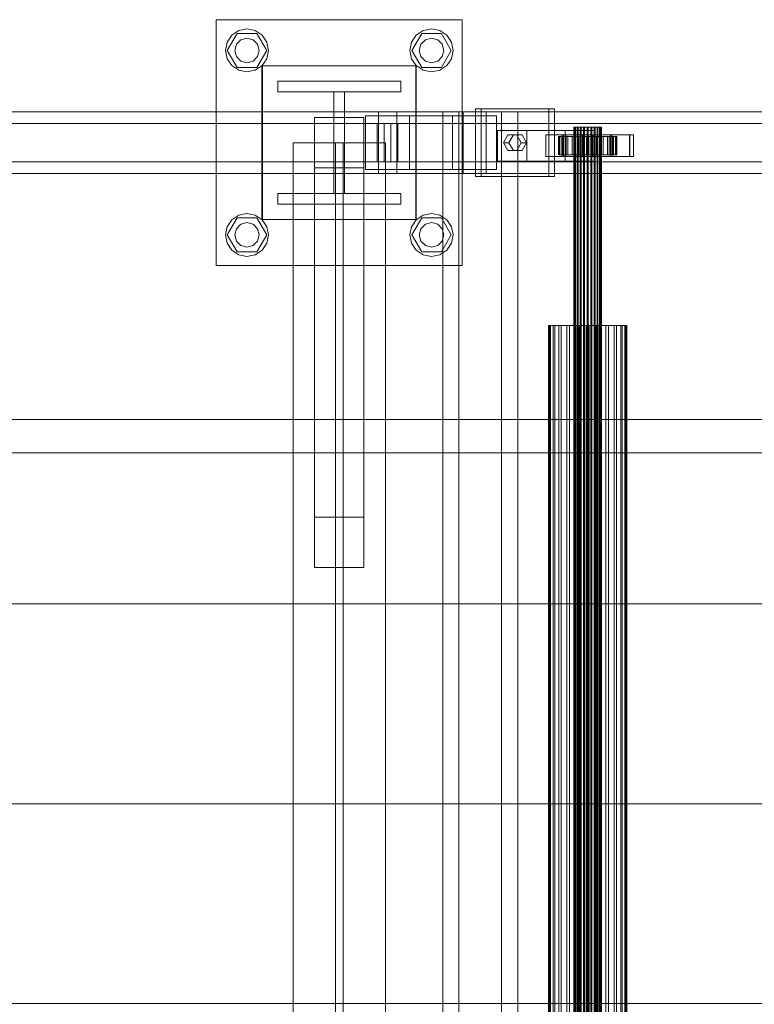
# Model space of a CAD drawing. Header units: millimetres. Extents: x -2233 to 65662, y -50530 to 6847.
# Tile 423 of 656: x 21397 to 21875, y -18130 to -17490. Entities that reach past the tile are written whole.
import ezdxf

# ---------------------------------------------------------------- set-up
doc = ezdxf.new("R2010")
doc.units = ezdxf.units.MM
doc.layers.add('superior_C02', color=7, linetype='Continuous', lineweight=0)

msp = doc.modelspace()

# ---------------------------------------------------------------- linework, layer by layer
at = {"layer": 'superior_C02'}
for p, q in [((21524.794, -17650), (21524.794, -17490)), ((21524.794, -17490), (21684.794, -17490)), ((21684.794, -17490), (21684.794, -17650)), ((21534.894, -17500.101), (21539.436, -17497.066)), ((21539.436, -17497.066), (21544.794, -17496)), ((21544.794, -17496), (21550.151, -17497.066)), ((21550.151, -17497.066), (21554.693, -17500.101)), ((21654.894, -17500.101), (21659.436, -17497.066)), ((21659.436, -17497.066), (21664.794, -17496)), ((21664.794, -17496), (21670.151, -17497.066)), ((21670.151, -17497.066), (21674.693, -17500.101)), ((21530.794, -17510), (21531.86, -17504.642)), ((21531.86, -17504.642), (21534.894, -17500.101)), ((21531.994, -17510), (21538.394, -17498.915)), ((21537.866, -17506), (21540.794, -17503.072)), ((21538.394, -17498.915), (21551.194, -17498.915)), ((21540.794, -17503.072), (21544.794, -17502)), ((21544.794, -17502), (21548.794, -17503.072)), ((21548.794, -17503.072), (21551.722, -17506)), ((21551.194, -17498.915), (21557.594, -17510)), ((21554.693, -17500.101), (21557.728, -17504.642)), ((21557.728, -17504.642), (21558.794, -17510)), ((21650.794, -17510), (21651.86, -17504.642)), ((21651.86, -17504.642), (21654.894, -17500.101)), ((21651.994, -17510), (21658.394, -17498.915)), ((21657.866, -17506), (21660.794, -17503.072)), ((21658.394, -17498.915), (21671.194, -17498.915)), ((21660.794, -17503.072), (21664.794, -17502)), ((21664.794, -17502), (21668.794, -17503.072)), ((21668.794, -17503.072), (21671.722, -17506)), ((21671.194, -17498.915), (21677.594, -17510)), ((21674.693, -17500.101), (21677.728, -17504.642)), ((21677.728, -17504.642), (21678.794, -17510)), ((21531.86, -17515.358), (21530.794, -17510)), ((21538.394, -17521.085), (21531.994, -17510)), ((21536.794, -17510), (21537.866, -17506)), ((21537.866, -17514), (21536.794, -17510)), ((21557.594, -17510), (21551.194, -17521.085)), ((21551.722, -17506), (21552.794, -17510)), ((21552.794, -17510), (21551.722, -17514)), ((21558.794, -17510), (21557.728, -17515.358)), ((21651.86, -17515.358), (21650.794, -17510)), ((21658.394, -17521.085), (21651.994, -17510)), ((21656.794, -17510), (21657.866, -17506)), ((21657.866, -17514), (21656.794, -17510)), ((21677.594, -17510), (21671.194, -17521.085)), ((21671.722, -17506), (21672.794, -17510)), ((21672.794, -17510), (21671.722, -17514)), ((21678.794, -17510), (21677.728, -17515.358)), ((21534.894, -17519.899), (21531.86, -17515.358)), ((21540.794, -17516.928), (21537.866, -17514)), ((21544.794, -17518), (21540.794, -17516.928)), ((21548.794, -17516.928), (21544.794, -17518)), ((21551.722, -17514), (21548.794, -17516.928)), ((21557.728, -17515.358), (21554.693, -17519.899)), ((21654.894, -17519.899), (21651.86, -17515.358)), ((21660.794, -17516.928), (21657.866, -17514)), ((21664.794, -17518), (21660.794, -17516.928)), ((21668.794, -17516.928), (21664.794, -17518)), ((21671.722, -17514), (21668.794, -17516.928)), ((21677.728, -17515.358), (21674.693, -17519.899)), ((21539.436, -17522.934), (21534.894, -17519.899)), ((21551.194, -17521.085), (21538.394, -17521.085)), ((21544.794, -17524), (21539.436, -17522.934)), ((21550.151, -17522.934), (21544.794, -17524)), ((21554.693, -17519.899), (21550.151, -17522.934)), ((21554.496, -17620), (21554.496, -17520)), ((21554.496, -17520), (21654.496, -17520)), ((21554.794, -17620), (21554.794, -17520)), ((21554.794, -17520), (21654.794, -17520)), ((21654.496, -17520), (21654.496, -17620)), ((21654.794, -17520), (21654.794, -17620)), ((21659.436, -17522.934), (21654.894, -17519.899)), ((21671.194, -17521.085), (21658.394, -17521.085)), ((21664.794, -17524), (21659.436, -17522.934)), ((21670.151, -17522.934), (21664.794, -17524)), ((21674.693, -17519.899), (21670.151, -17522.934)), ((21564.794, -17537), (21564.794, -17530)), ((21564.794, -17530), (21644.794, -17530)), ((21644.794, -17530), (21644.794, -17537)), ((21644.794, -17537), (21564.794, -17537)), ((21601.294, -17603), (21601.294, -17537)), ((21601.294, -17537), (21608.294, -17537)), ((21608.294, -17537), (21608.294, -17603)), ((21741.164, -17548), (21693.437, -17548)), ((21693.437, -17548), (21693.437, -17592)), ((21697.013, -17548), (21693.437, -17548)), ((21697.013, -17592), (21697.013, -17548)), ((21697.013, -17548), (21744.741, -17548)), ((21741.164, -17592), (21741.164, -17548)), ((21741.164, -17548), (21744.741, -17548)), ((21744.741, -17548), (21744.741, -17592)), ((21630.207, -17550), (20484.747, -17550)), ((20496.669, -17550), (21642.129, -17550)), ((21685.346, -17550), (20539.887, -17550)), ((20554.789, -17550), (21700.249, -17550)), ((21588.794, -17586.358), (21588.794, -17553.642)), ((21588.794, -17553.642), (21620.794, -17553.642)), ((21588.794, -17553.642), (21588.794, -17813.642)), ((21620.794, -17553.642), (21620.794, -17586.358)), ((21620.794, -17813.642), (21620.794, -17553.642)), ((21650.486, -17552.5), (21621.85, -17552.5)), ((21621.85, -17552.5), (21621.85, -17587.5)), ((21678.479, -17552.5), (21621.85, -17552.5)), ((21630.207, -17550), (21630.207, -17590)), ((21642.129, -17550), (21630.207, -17550)), ((22775.666, -17550), (21630.207, -17550)), ((21642.129, -17590), (21642.129, -17550)), ((21642.129, -17550), (22787.589, -17550)), ((21650.486, -17587.5), (21650.486, -17552.5)), ((21650.486, -17552.5), (21707.116, -17552.5)), ((21710.398, -17550), (21672.216, -17550)), ((21672.216, -17550), (21672.216, -18450)), ((21682.648, -17550), (21672.216, -17550)), ((21678.479, -17587.5), (21678.479, -17552.5)), ((21678.479, -17552.5), (21707.116, -17552.5)), ((21682.648, -18450), (21682.648, -17550)), ((21682.648, -17550), (21720.83, -17550)), ((21685.346, -17550), (21685.346, -17590)), ((21700.249, -17550), (21685.346, -17550)), ((22830.806, -17550), (21685.346, -17550)), ((21700.249, -17590), (21700.249, -17550)), ((21700.249, -17550), (22845.709, -17550)), ((21707.116, -17552.5), (21707.116, -17587.5)), ((21710.398, -18450), (21710.398, -17550)), ((21710.398, -17550), (21720.83, -17550)), ((21720.83, -17550), (21720.83, -18450)), ((21629.513, -17557.5), (20540.683, -17557.5)), ((20553.993, -17557.5), (21642.823, -17557.5)), ((21629.513, -17557.5), (21629.513, -17582.5)), ((21642.823, -17557.5), (21629.513, -17557.5)), ((21633.991, -17557.5), (21638.344, -17557.5)), ((21633.991, -17582.5), (21633.991, -17557.5)), ((22836.081, -17557.5), (21633.991, -17557.5)), ((21638.344, -17557.5), (21638.344, -17582.5)), ((21638.344, -17557.5), (22840.434, -17557.5)), ((21642.823, -17582.5), (21642.823, -17557.5)), ((21726.846, -17562), (21707.755, -17562)), ((21707.755, -17562), (21707.755, -17582)), ((21751.731, -17562), (21707.755, -17562)), ((21726.846, -17582), (21726.846, -17562)), ((21726.846, -17562), (21770.822, -17562)), ((21751.731, -17582), (21751.731, -17562)), ((21751.731, -17562), (21770.822, -17562)), ((21757.562, -17560), (21757.351, -17560)), ((21757.351, -17560), (21757.752, -17560)), ((21757.351, -18440), (21757.351, -17560)), ((21758.372, -17560), (21757.562, -17560)), ((21757.562, -18440), (21757.562, -17560)), ((21757.752, -17560), (21758.739, -17560)), ((21757.752, -18440), (21757.752, -17560)), ((21759.725, -17560), (21758.372, -17560)), ((21758.372, -18440), (21758.372, -17560)), ((21758.739, -17560), (21760.245, -17560)), ((21758.739, -18440), (21758.739, -17560)), ((21761.529, -17560), (21759.725, -17560)), ((21759.725, -18440), (21759.725, -17560)), ((21760.245, -17560), (21762.165, -17560)), ((21760.245, -18440), (21760.245, -17560)), ((21763.661, -17560), (21761.529, -17560)), ((21761.529, -18440), (21761.529, -17560)), ((21762.165, -17560), (21764.371, -17560)), ((21762.165, -18440), (21762.165, -17560)), ((21765.976, -17560), (21763.661, -17560)), ((21763.661, -18440), (21763.661, -17560)), ((21764.371, -17560), (21766.711, -17560)), ((21764.371, -18440), (21764.371, -17560)), ((21768.316, -17560), (21765.976, -17560)), ((21765.976, -18440), (21765.976, -17560)), ((21766.711, -17560), (21769.026, -17560)), ((21766.711, -18440), (21766.711, -17560)), ((21770.521, -17560), (21768.316, -17560)), ((21768.316, -18440), (21768.316, -17560)), ((21769.026, -17560), (21771.158, -17560)), ((21769.026, -18440), (21769.026, -17560)), ((21772.442, -17560), (21770.521, -17560)), ((21770.521, -18440), (21770.521, -17560)), ((21770.822, -17562), (21770.822, -17582)), ((21771.158, -17560), (21772.962, -17560)), ((21771.158, -18440), (21771.158, -17560)), ((21773.947, -17560), (21772.442, -17560)), ((21772.442, -18440), (21772.442, -17560)), ((21772.962, -17560), (21774.315, -17560)), ((21772.962, -18440), (21772.962, -17560)), ((21774.934, -17560), (21773.947, -17560)), ((21773.947, -18440), (21773.947, -17560)), ((21774.315, -17560), (21775.125, -17560)), ((21774.315, -18440), (21774.315, -17560)), ((21775.336, -17560), (21774.934, -17560)), ((21774.934, -17560), (21774.934, -18440)), ((21775.125, -17560), (21775.336, -17560)), ((21775.125, -18440), (21775.125, -17560)), ((21775.336, -18440), (21775.336, -17560)), ((21711.573, -17570), (21714.437, -17564.804)), ((21714.437, -17564.804), (21720.164, -17564.804)), ((21718.014, -17564.804), (21714.437, -17564.804)), ((21718.014, -17564.804), (21715.15, -17570)), ((21723.741, -17564.804), (21718.014, -17564.804)), ((21720.164, -17564.804), (21723.028, -17570)), ((21723.741, -17564.804), (21720.164, -17564.804)), ((21726.605, -17570), (21723.741, -17564.804)), ((21750.539, -17565), (21739.084, -17565)), ((21739.084, -17565), (21739.084, -17579)), ((21751.602, -17565), (21739.084, -17565)), ((21747.805, -17566), (21747.359, -17566)), ((21747.359, -17566), (21757.351, -17566)), ((21747.359, -17578), (21747.359, -17566)), ((21747.359, -17566), (21748.207, -17566)), ((21749.515, -17566), (21747.805, -17566)), ((21747.805, -17566), (21757.562, -17566)), ((21747.805, -17578), (21747.805, -17566)), ((21748.207, -17566), (21757.752, -17566)), ((21748.207, -17578), (21748.207, -17566)), ((21748.207, -17566), (21750.291, -17566)), ((21752.371, -17566), (21749.515, -17566)), ((21749.515, -17566), (21758.372, -17566)), ((21749.515, -17578), (21749.515, -17566)), ((21793.663, -17565), (21749.754, -17565)), ((21749.754, -17565), (21749.754, -17579)), ((21752.138, -17565), (21749.754, -17565)), ((21750.291, -17566), (21758.739, -17566)), ((21750.291, -17578), (21750.291, -17566)), ((21750.291, -17566), (21753.468, -17566)), ((21750.539, -17579), (21750.539, -17565)), ((21750.539, -17565), (21763.057, -17565)), ((21751.602, -17579), (21751.602, -17565)), ((21751.602, -17565), (21763.057, -17565)), ((21752.138, -17579), (21752.138, -17565)), ((21752.138, -17565), (21796.047, -17565)), ((21756.179, -17566), (21752.371, -17566)), ((21752.371, -17566), (21759.725, -17566)), ((21752.371, -17578), (21752.371, -17566)), ((21753.468, -17566), (21760.245, -17566)), ((21753.468, -17578), (21753.468, -17566)), ((21753.468, -17566), (21757.523, -17566)), ((21760.68, -17566), (21756.179, -17566)), ((21756.179, -17566), (21761.529, -17566)), ((21756.179, -17578), (21756.179, -17566)), ((21757.351, -17566), (21757.562, -17566)), ((21757.351, -17566), (21757.351, -17578)), ((21757.752, -17566), (21757.351, -17566)), ((21757.523, -17566), (21762.165, -17566)), ((21757.523, -17578), (21757.523, -17566)), ((21757.523, -17566), (21762.179, -17566)), ((21757.562, -17566), (21758.372, -17566)), ((21757.562, -17566), (21757.562, -17578)), ((21757.752, -17566), (21757.752, -17578)), ((21758.739, -17566), (21757.752, -17566)), ((21758.372, -17566), (21759.725, -17566)), ((21758.372, -17566), (21758.372, -17578)), ((21758.739, -17566), (21758.739, -17578)), ((21760.245, -17566), (21758.739, -17566)), ((21759.725, -17566), (21761.529, -17566)), ((21759.725, -17566), (21759.725, -17578)), ((21760.245, -17566), (21760.245, -17578)), ((21762.165, -17566), (21760.245, -17566)), ((21765.567, -17566), (21760.68, -17566)), ((21760.68, -17566), (21763.661, -17566)), ((21760.68, -17578), (21760.68, -17566)), ((21761.529, -17566), (21763.661, -17566)), ((21761.529, -17566), (21761.529, -17578)), ((21762.165, -17566), (21762.165, -17578)), ((21764.371, -17566), (21762.165, -17566)), ((21762.179, -17566), (21764.371, -17566)), ((21762.179, -17578), (21762.179, -17566)), ((21762.179, -17566), (21767.119, -17566)), ((21763.057, -17565), (21763.057, -17579)), ((21763.661, -17566), (21765.976, -17566)), ((21763.661, -17566), (21763.661, -17578)), ((21764.371, -17566), (21764.371, -17578)), ((21766.711, -17566), (21764.371, -17566)), ((21770.507, -17566), (21765.567, -17566)), ((21765.567, -17566), (21765.976, -17566)), ((21765.567, -17578), (21765.567, -17566)), ((21765.976, -17566), (21768.316, -17566)), ((21765.976, -17566), (21765.976, -17578)), ((21767.119, -17566), (21766.711, -17566)), ((21766.711, -17566), (21766.711, -17578)), ((21769.026, -17566), (21766.711, -17566)), ((21767.119, -17578), (21767.119, -17566)), ((21767.119, -17566), (21772.006, -17566)), ((21770.507, -17566), (21768.316, -17566)), ((21768.316, -17566), (21770.521, -17566)), ((21768.316, -17566), (21768.316, -17578)), ((21772.006, -17566), (21769.026, -17566)), ((21769.026, -17566), (21769.026, -17578)), ((21771.158, -17566), (21769.026, -17566)), ((21781.084, -17565), (21769.63, -17565)), ((21769.63, -17565), (21769.63, -17579)), ((21782.148, -17565), (21769.63, -17565)), ((21775.163, -17566), (21770.507, -17566)), ((21770.507, -17578), (21770.507, -17566)), ((21775.163, -17566), (21770.521, -17566)), ((21770.521, -17566), (21772.442, -17566)), ((21770.521, -17566), (21770.521, -17578)), ((21776.507, -17566), (21771.158, -17566)), ((21771.158, -17566), (21771.158, -17578)), ((21772.962, -17566), (21771.158, -17566)), ((21772.006, -17578), (21772.006, -17566)), ((21772.006, -17566), (21776.507, -17566)), ((21779.218, -17566), (21772.442, -17566)), ((21772.442, -17566), (21773.947, -17566)), ((21772.442, -17566), (21772.442, -17578)), ((21780.316, -17566), (21772.962, -17566)), ((21772.962, -17566), (21772.962, -17578)), ((21774.315, -17566), (21772.962, -17566)), ((21782.396, -17566), (21773.947, -17566)), ((21773.947, -17566), (21774.934, -17566)), ((21773.947, -17566), (21773.947, -17578)), ((21783.172, -17566), (21774.315, -17566)), ((21774.315, -17566), (21774.315, -17578)), ((21775.125, -17566), (21774.315, -17566)), ((21774.934, -17566), (21784.48, -17566)), ((21774.934, -17578), (21774.934, -17566)), ((21774.934, -17566), (21775.336, -17566)), ((21784.881, -17566), (21775.125, -17566)), ((21775.125, -17566), (21775.125, -17578)), ((21775.336, -17566), (21775.125, -17566)), ((21779.218, -17566), (21775.163, -17566)), ((21775.163, -17578), (21775.163, -17566)), ((21785.327, -17566), (21775.336, -17566)), ((21775.336, -17566), (21775.336, -17578)), ((21776.507, -17578), (21776.507, -17566)), ((21776.507, -17566), (21780.316, -17566)), ((21782.396, -17566), (21779.218, -17566)), ((21779.218, -17578), (21779.218, -17566)), ((21780.316, -17578), (21780.316, -17566)), ((21780.316, -17566), (21783.172, -17566)), ((21781.084, -17579), (21781.084, -17565)), ((21781.084, -17565), (21793.602, -17565)), ((21782.148, -17579), (21782.148, -17565)), ((21782.148, -17565), (21793.602, -17565)), ((21784.48, -17566), (21782.396, -17566)), ((21782.396, -17578), (21782.396, -17566)), ((21783.172, -17578), (21783.172, -17566)), ((21783.172, -17566), (21784.881, -17566)), ((21784.48, -17566), (21784.48, -17578)), ((21785.327, -17566), (21784.48, -17566)), ((21784.881, -17578), (21784.881, -17566)), ((21784.881, -17566), (21785.327, -17566)), ((21785.327, -17578), (21785.327, -17566)), ((21793.602, -17565), (21793.602, -17579)), ((21793.663, -17579), (21793.663, -17565)), ((21793.663, -17565), (21796.047, -17565)), ((21796.047, -17565), (21796.047, -17579)), ((21634.794, -17570), (21574.794, -17570)), ((21574.794, -17570), (21574.794, -18430)), ((21607.294, -17570), (21602.294, -17570)), ((21602.294, -17570), (21602.294, -18430)), ((21607.294, -18430), (21607.294, -17570)), ((21634.794, -18430), (21634.794, -17570)), ((21714.437, -17575.196), (21711.573, -17570)), ((21711.573, -17570), (21715.15, -17570)), ((21720.164, -17575.196), (21714.437, -17575.196)), ((21718.014, -17575.196), (21714.437, -17575.196)), ((21715.15, -17570), (21718.014, -17575.196)), ((21718.014, -17575.196), (21723.741, -17575.196)), ((21723.028, -17570), (21720.164, -17575.196)), ((21723.741, -17575.196), (21720.164, -17575.196)), ((21726.605, -17570), (21723.028, -17570)), ((21723.741, -17575.196), (21726.605, -17570)), ((21739.084, -17579), (21750.539, -17579)), ((21739.084, -17579), (21751.602, -17579)), ((21757.351, -17578), (21747.359, -17578)), ((21747.359, -17578), (21747.805, -17578)), ((21748.207, -17578), (21747.359, -17578)), ((21757.562, -17578), (21747.805, -17578)), ((21747.805, -17578), (21749.515, -17578)), ((21757.752, -17578), (21748.207, -17578)), ((21750.291, -17578), (21748.207, -17578)), ((21758.372, -17578), (21749.515, -17578)), ((21749.515, -17578), (21752.371, -17578)), ((21749.754, -17579), (21793.663, -17579)), ((21749.754, -17579), (21752.138, -17579)), ((21758.739, -17578), (21750.291, -17578)), ((21753.468, -17578), (21750.291, -17578)), ((21763.057, -17579), (21750.539, -17579)), ((21763.057, -17579), (21751.602, -17579)), ((21796.047, -17579), (21752.138, -17579)), ((21759.725, -17578), (21752.371, -17578)), ((21752.371, -17578), (21756.179, -17578)), ((21760.245, -17578), (21753.468, -17578)), ((21757.523, -17578), (21753.468, -17578)), ((21761.529, -17578), (21756.179, -17578)), ((21756.179, -17578), (21760.68, -17578)), ((21757.562, -17578), (21757.351, -17578)), ((21757.351, -17578), (21757.752, -17578)), ((21762.165, -17578), (21757.523, -17578)), ((21762.179, -17578), (21757.523, -17578)), ((21758.372, -17578), (21757.562, -17578)), ((21757.752, -17578), (21758.739, -17578)), ((21759.725, -17578), (21758.372, -17578)), ((21758.739, -17578), (21760.245, -17578)), ((21761.529, -17578), (21759.725, -17578)), ((21760.245, -17578), (21762.165, -17578)), ((21763.661, -17578), (21760.68, -17578)), ((21760.68, -17578), (21765.567, -17578)), ((21763.661, -17578), (21761.529, -17578)), ((21762.165, -17578), (21764.371, -17578)), ((21764.371, -17578), (21762.179, -17578)), ((21767.119, -17578), (21762.179, -17578)), ((21765.976, -17578), (21763.661, -17578)), ((21764.371, -17578), (21766.711, -17578)), ((21765.976, -17578), (21765.567, -17578)), ((21765.567, -17578), (21770.507, -17578)), ((21768.316, -17578), (21765.976, -17578)), ((21766.711, -17578), (21767.119, -17578)), ((21766.711, -17578), (21769.026, -17578)), ((21772.006, -17578), (21767.119, -17578)), ((21770.521, -17578), (21768.316, -17578)), ((21768.316, -17578), (21770.507, -17578)), ((21769.026, -17578), (21772.006, -17578)), ((21769.026, -17578), (21771.158, -17578)), ((21769.63, -17579), (21781.084, -17579)), ((21769.63, -17579), (21782.148, -17579)), ((21770.507, -17578), (21775.163, -17578)), ((21772.442, -17578), (21770.521, -17578)), ((21770.521, -17578), (21775.163, -17578)), ((21771.158, -17578), (21776.507, -17578)), ((21771.158, -17578), (21772.962, -17578)), ((21776.507, -17578), (21772.006, -17578)), ((21773.947, -17578), (21772.442, -17578)), ((21772.442, -17578), (21779.218, -17578)), ((21772.962, -17578), (21780.316, -17578)), ((21772.962, -17578), (21774.315, -17578)), ((21774.934, -17578), (21773.947, -17578)), ((21773.947, -17578), (21782.396, -17578)), ((21774.315, -17578), (21783.172, -17578)), ((21774.315, -17578), (21775.125, -17578)), ((21784.48, -17578), (21774.934, -17578)), ((21775.336, -17578), (21774.934, -17578)), ((21775.125, -17578), (21784.881, -17578)), ((21775.125, -17578), (21775.336, -17578)), ((21775.163, -17578), (21779.218, -17578)), ((21775.336, -17578), (21785.327, -17578)), ((21780.316, -17578), (21776.507, -17578)), ((21779.218, -17578), (21782.396, -17578)), ((21783.172, -17578), (21780.316, -17578)), ((21793.602, -17579), (21781.084, -17579)), ((21793.602, -17579), (21782.148, -17579)), ((21782.396, -17578), (21784.48, -17578)), ((21784.881, -17578), (21783.172, -17578)), ((21784.48, -17578), (21785.327, -17578)), ((21785.327, -17578), (21784.881, -17578)), ((21796.047, -17579), (21793.663, -17579)), ((20540.683, -17582.5), (21629.513, -17582.5)), ((20553.993, -17582.5), (21642.823, -17582.5)), ((21620.794, -17586.358), (21588.794, -17586.358)), ((21588.794, -17586.358), (21588.794, -17846.358)), ((21620.794, -17586.358), (21620.794, -17846.358)), ((21621.85, -17587.5), (21650.486, -17587.5)), ((21678.479, -17587.5), (21621.85, -17587.5)), ((21629.513, -17582.5), (21642.823, -17582.5)), ((21638.344, -17582.5), (21633.991, -17582.5)), ((21633.991, -17582.5), (22836.081, -17582.5)), ((21638.344, -17582.5), (22840.434, -17582.5)), ((21707.116, -17587.5), (21650.486, -17587.5)), ((21707.116, -17587.5), (21678.479, -17587.5)), ((21707.755, -17582), (21726.846, -17582)), ((21707.755, -17582), (21751.731, -17582)), ((21770.822, -17582), (21726.846, -17582)), ((21770.822, -17582), (21751.731, -17582)), ((20484.747, -17590), (21630.207, -17590)), ((20496.669, -17590), (21642.129, -17590)), ((20539.887, -17590), (21685.346, -17590)), ((20554.789, -17590), (21700.249, -17590)), ((21630.207, -17590), (21642.129, -17590)), ((21630.207, -17590), (22775.666, -17590)), ((21642.129, -17590), (22787.589, -17590)), ((21685.346, -17590), (21700.249, -17590)), ((21685.346, -17590), (22830.806, -17590)), ((21693.437, -17592), (21741.164, -17592)), ((21693.437, -17592), (21697.013, -17592)), ((21744.741, -17592), (21697.013, -17592)), ((21700.249, -17590), (22845.709, -17590)), ((21744.741, -17592), (21741.164, -17592)), ((21564.794, -17610), (21564.794, -17603)), ((21564.794, -17603), (21644.794, -17603)), ((21608.294, -17603), (21601.294, -17603)), ((21644.794, -17603), (21644.794, -17610)), ((21644.794, -17610), (21564.794, -17610)), ((21531.86, -17624.642), (21534.894, -17620.101)), ((21531.994, -17630), (21538.394, -17618.915)), ((21534.894, -17620.101), (21539.436, -17617.066)), ((21538.394, -17618.915), (21551.194, -17618.915)), ((21539.436, -17617.066), (21544.794, -17616)), ((21544.794, -17616), (21550.151, -17617.066)), ((21550.151, -17617.066), (21554.693, -17620.101)), ((21551.194, -17618.915), (21557.594, -17630)), ((21654.496, -17620), (21554.496, -17620)), ((21554.693, -17620.101), (21557.728, -17624.642)), ((21654.794, -17620), (21554.794, -17620)), ((21651.86, -17624.642), (21654.894, -17620.101)), ((21651.994, -17630), (21658.394, -17618.915)), ((21654.894, -17620.101), (21659.436, -17617.066)), ((21658.394, -17618.915), (21671.194, -17618.915)), ((21659.436, -17617.066), (21664.794, -17616)), ((21664.794, -17616), (21670.151, -17617.066)), ((21670.151, -17617.066), (21674.693, -17620.101)), ((21671.194, -17618.915), (21677.594, -17630)), ((21674.693, -17620.101), (21677.728, -17624.642)), ((21530.794, -17630), (21531.86, -17624.642)), ((21536.794, -17630), (21537.866, -17626)), ((21537.866, -17626), (21540.794, -17623.072)), ((21540.794, -17623.072), (21544.794, -17622)), ((21544.794, -17622), (21548.794, -17623.072)), ((21548.794, -17623.072), (21551.722, -17626)), ((21551.722, -17626), (21552.794, -17630)), ((21557.728, -17624.642), (21558.794, -17630)), ((21650.794, -17630), (21651.86, -17624.642)), ((21656.794, -17630), (21657.866, -17626)), ((21657.866, -17626), (21660.794, -17623.072)), ((21660.794, -17623.072), (21664.794, -17622)), ((21664.794, -17622), (21668.794, -17623.072)), ((21668.794, -17623.072), (21671.722, -17626)), ((21671.722, -17626), (21672.794, -17630)), ((21677.728, -17624.642), (21678.794, -17630)), ((21531.86, -17635.358), (21530.794, -17630)), ((21538.394, -17641.085), (21531.994, -17630)), ((21537.866, -17634), (21536.794, -17630)), ((21557.594, -17630), (21551.194, -17641.085)), ((21552.794, -17630), (21551.722, -17634)), ((21558.794, -17630), (21557.728, -17635.358)), ((21651.86, -17635.358), (21650.794, -17630)), ((21658.394, -17641.085), (21651.994, -17630)), ((21657.866, -17634), (21656.794, -17630)), ((21677.594, -17630), (21671.194, -17641.085)), ((21672.794, -17630), (21671.722, -17634)), ((21678.794, -17630), (21677.728, -17635.358)), ((21534.894, -17639.899), (21531.86, -17635.358)), ((21540.794, -17636.928), (21537.866, -17634)), ((21544.794, -17638), (21540.794, -17636.928)), ((21548.794, -17636.928), (21544.794, -17638)), ((21551.722, -17634), (21548.794, -17636.928)), ((21557.728, -17635.358), (21554.693, -17639.899)), ((21654.894, -17639.899), (21651.86, -17635.358)), ((21660.794, -17636.928), (21657.866, -17634)), ((21664.794, -17638), (21660.794, -17636.928)), ((21668.794, -17636.928), (21664.794, -17638)), ((21671.722, -17634), (21668.794, -17636.928)), ((21677.728, -17635.358), (21674.693, -17639.899)), ((21539.436, -17642.934), (21534.894, -17639.899)), ((21551.194, -17641.085), (21538.394, -17641.085)), ((21544.794, -17644), (21539.436, -17642.934)), ((21550.151, -17642.934), (21544.794, -17644)), ((21554.693, -17639.899), (21550.151, -17642.934)), ((21659.436, -17642.934), (21654.894, -17639.899)), ((21671.194, -17641.085), (21658.394, -17641.085)), ((21664.794, -17644), (21659.436, -17642.934)), ((21670.151, -17642.934), (21664.794, -17644)), ((21674.693, -17639.899), (21670.151, -17642.934)), ((21684.794, -17650), (21524.794, -17650)), ((21741.561, -17688.85), (21740.965, -17688.85)), ((21740.965, -17688.85), (21742.098, -17688.85)), ((21740.965, -18311.15), (21740.965, -17688.85)), ((21743.846, -17688.85), (21741.561, -17688.85)), ((21741.561, -18311.15), (21741.561, -17688.85)), ((21742.098, -17688.85), (21744.883, -17688.85)), ((21742.098, -18311.15), (21742.098, -17688.85)), ((21747.664, -17688.85), (21743.846, -17688.85)), ((21743.846, -18311.15), (21743.846, -17688.85)), ((21744.883, -17688.85), (21749.131, -17688.85)), ((21744.883, -18311.15), (21744.883, -17688.85)), ((21752.756, -17688.85), (21747.664, -17688.85)), ((21747.664, -18311.15), (21747.664, -17688.85)), ((21749.131, -17688.85), (21754.552, -17688.85)), ((21749.131, -18311.15), (21749.131, -17688.85)), ((21758.773, -17688.85), (21752.756, -17688.85)), ((21752.756, -18311.15), (21752.756, -17688.85)), ((21754.552, -17688.85), (21760.777, -17688.85)), ((21754.552, -18311.15), (21754.552, -17688.85)), ((21765.306, -17688.85), (21758.773, -17688.85)), ((21758.773, -18311.15), (21758.773, -17688.85)), ((21760.777, -17688.85), (21767.381, -17688.85)), ((21760.777, -18311.15), (21760.777, -17688.85)), ((21771.91, -17688.85), (21765.306, -17688.85)), ((21765.306, -18311.15), (21765.306, -17688.85)), ((21767.381, -17688.85), (21773.914, -17688.85)), ((21767.381, -18311.15), (21767.381, -17688.85)), ((21778.134, -17688.85), (21771.91, -17688.85)), ((21771.91, -18311.15), (21771.91, -17688.85)), ((21773.914, -17688.85), (21779.931, -17688.85)), ((21773.914, -18311.15), (21773.914, -17688.85)), ((21783.555, -17688.85), (21778.134, -17688.85)), ((21778.134, -18311.15), (21778.134, -17688.85)), ((21779.931, -17688.85), (21785.022, -17688.85)), ((21779.931, -18311.15), (21779.931, -17688.85)), ((21787.803, -17688.85), (21783.555, -17688.85)), ((21783.555, -18311.15), (21783.555, -17688.85)), ((21785.022, -17688.85), (21788.841, -17688.85)), ((21785.022, -18311.15), (21785.022, -17688.85)), ((21790.589, -17688.85), (21787.803, -17688.85)), ((21787.803, -18311.15), (21787.803, -17688.85)), ((21788.841, -17688.85), (21791.126, -17688.85)), ((21788.841, -18311.15), (21788.841, -17688.85)), ((21791.722, -17688.85), (21790.589, -17688.85)), ((21790.589, -17688.85), (21790.589, -18311.15)), ((21791.126, -17688.85), (21791.722, -17688.85)), ((21791.126, -18311.15), (21791.126, -17688.85)), ((21791.722, -18311.15), (21791.722, -17688.85)), ((15575.415, -17750), (24634.01, -17750)), ((24635.508, -17750), (15576.913, -17750)), ((21032.6, -17771.702), (21968.557, -17771.702)), ((21970.336, -17771.702), (21034.379, -17771.702)), ((21620.794, -17813.642), (21588.794, -17813.642)), ((21588.794, -17813.642), (21588.794, -17846.358)), ((21620.794, -17846.358), (21620.794, -17813.642)), ((21588.794, -17846.358), (21620.794, -17846.358)), ((21053.003, -17870), (21988.96, -17870)), ((21990.738, -17870), (21054.781, -17870)), ((21053.003, -18000), (21988.96, -18000)), ((21990.738, -18000), (21054.781, -18000)), ((21053.003, -18130), (21988.96, -18130)), ((21990.738, -18130), (21054.781, -18130))]:
    msp.add_line(p, q, dxfattribs=at)

doc.saveas('drawing.dxf')
